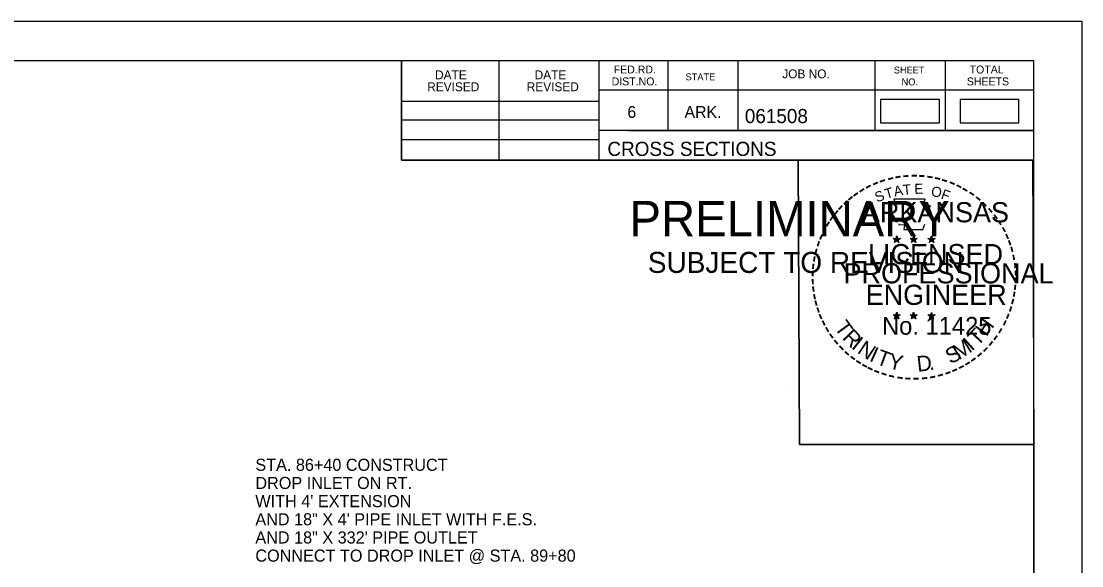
# Model space of a CAD drawing. Extents: x 1371057 to 1372761, y 380005 to 390517.
# Drawn here: x 1371285.4 to 1371390.5, y 388271.3 to 388325.3 of the extents above; entities that cross this region are included whole.
import ezdxf

# ---------------------------------------------------------------- set-up
doc = ezdxf.new("R2010")
doc.units = 0
for name, color, linetype in [('R_Border', 7, 'Continuous'), ('R_Border PE', 7, 'Continuous'), ('R_Border Prem', 7, 'Continuous'), ('R_Dimension', 7, 'Continuous'), ('R_No Plot', 7, 'Continuous'), ('R_Water Annot', 7, 'Continuous')]:
    doc.layers.add(name, color=color, linetype=linetype)

msp = doc.modelspace()

# ---------------------------------------------------------------- linework, layer by layer
at = {"layer": 'R_Border'}
for p, q in [((1371069.53, 388321.36), (1371385.71, 388321.36)), ((1371323.07, 388311.48), (1371323.07, 388321.36)), ((1371332.75, 388311.48), (1371332.75, 388321.36)), ((1371342.61, 388321.36), (1371342.61, 388311.48)), ((1371349.45, 388321.36), (1371349.45, 388314.42)), ((1371356.39, 388321.36), (1371356.39, 388314.42)), ((1371369.97, 388321.36), (1371369.97, 388314.42)), ((1371376.91, 388321.36), (1371376.91, 388314.42)), ((1371385.71, 388115.9), (1371385.71, 388321.36)), ((1371385.71, 388318.42), (1371342.61, 388318.42)), ((1371385.71, 388318.44), (1371385.71, 388318.44)), ((1371323.07, 388317.34), (1371342.61, 388317.34)), ((1371323.07, 388315.48), (1371342.61, 388315.48)), ((1371385.71, 388314.42), (1371342.61, 388314.42)), ((1371345.57, 388314.42), (1371385.71, 388314.42)), ((1371323.07, 388313.54), (1371342.61, 388313.54)), ((1371385.71, 388311.48), (1371323.07, 388311.48))]:
    msp.add_line(p, q, dxfattribs=at)
at = {"layer": 'R_Border PE'}
for p, q in [((1371371.79, 388303.74), (1371372.14, 388303.63)), ((1371371.79, 388303.74), (1371372.04, 388303.69)), ((1371371.79, 388303.74), (1371372.03, 388303.62)), ((1371371.92, 388303.33), (1371372.14, 388303.63)), ((1371372.14, 388303.99), (1371372.1, 388303.74)), ((1371372.14, 388303.63), (1371372.14, 388303.99)), ((1371372.14, 388303.99), (1371372.19, 388303.74)), ((1371372.49, 388303.74), (1371372.14, 388303.63)), ((1371372.35, 388303.33), (1371372.14, 388303.63)), ((1371372.49, 388303.74), (1371372.2, 388303.69)), ((1371372.35, 388303.33), (1371372.22, 388303.62)), ((1371372.49, 388303.74), (1371372.28, 388303.64)), ((1371373.46, 388303.74), (1371373.81, 388303.63)), ((1371373.46, 388303.74), (1371373.71, 388303.69)), ((1371373.46, 388303.74), (1371373.7, 388303.62)), ((1371373.59, 388303.33), (1371373.81, 388303.63)), ((1371373.81, 388303.99), (1371373.77, 388303.74)), ((1371373.81, 388303.63), (1371373.81, 388303.99)), ((1371373.81, 388303.99), (1371373.86, 388303.74)), ((1371374.16, 388303.74), (1371373.81, 388303.63)), ((1371374.02, 388303.33), (1371373.81, 388303.63)), ((1371374.16, 388303.74), (1371373.87, 388303.69)), ((1371374.02, 388303.33), (1371373.89, 388303.62)), ((1371374.16, 388303.74), (1371373.95, 388303.64)), ((1371375.22, 388303.73), (1371375.57, 388303.62)), ((1371375.22, 388303.73), (1371375.48, 388303.68)), ((1371375.22, 388303.73), (1371375.46, 388303.6)), ((1371375.36, 388303.32), (1371375.57, 388303.62)), ((1371375.57, 388303.98), (1371375.53, 388303.73)), ((1371375.57, 388303.62), (1371375.57, 388303.98)), ((1371375.57, 388303.98), (1371375.62, 388303.73)), ((1371375.92, 388303.73), (1371375.57, 388303.62)), ((1371375.79, 388303.32), (1371375.57, 388303.62)), ((1371375.92, 388303.73), (1371375.63, 388303.68)), ((1371375.79, 388303.32), (1371375.65, 388303.61)), ((1371375.92, 388303.73), (1371375.72, 388303.62)), ((1371371.92, 388303.33), (1371372.05, 388303.57)), ((1371371.92, 388303.33), (1371372.14, 388303.55)), ((1371372.35, 388303.33), (1371372.14, 388303.54)), ((1371373.59, 388303.33), (1371373.72, 388303.57)), ((1371373.59, 388303.33), (1371373.81, 388303.55)), ((1371374.02, 388303.33), (1371373.81, 388303.54)), ((1371375.36, 388303.32), (1371375.48, 388303.56)), ((1371375.36, 388303.32), (1371375.57, 388303.54)), ((1371375.79, 388303.32), (1371375.57, 388303.53)), ((1371372.14, 388296.42), (1371372.09, 388296.17)), ((1371372.14, 388296.05), (1371372.14, 388296.42)), ((1371372.14, 388296.42), (1371372.18, 388296.17)), ((1371373.8, 388296.42), (1371373.76, 388296.17)), ((1371373.8, 388296.05), (1371373.8, 388296.42)), ((1371373.8, 388296.42), (1371373.85, 388296.17)), ((1371375.57, 388296.41), (1371375.53, 388296.16)), ((1371375.57, 388296.04), (1371375.57, 388296.41)), ((1371375.57, 388296.41), (1371375.62, 388296.16)), ((1371371.79, 388296.17), (1371372.14, 388296.05)), ((1371371.79, 388296.17), (1371372.04, 388296.12)), ((1371371.79, 388296.17), (1371372.02, 388296.04)), ((1371371.92, 388295.76), (1371372.14, 388296.05)), ((1371371.92, 388295.76), (1371372.05, 388296)), ((1371371.92, 388295.76), (1371372.13, 388295.97)), ((1371372.35, 388295.76), (1371372.13, 388295.97)), ((1371372.48, 388296.17), (1371372.14, 388296.05)), ((1371372.35, 388295.76), (1371372.14, 388296.05)), ((1371372.48, 388296.17), (1371372.2, 388296.12)), ((1371372.35, 388295.76), (1371372.21, 388296.05)), ((1371372.48, 388296.17), (1371372.28, 388296.06)), ((1371373.46, 388296.17), (1371373.8, 388296.05)), ((1371373.46, 388296.17), (1371373.71, 388296.12)), ((1371373.46, 388296.17), (1371373.69, 388296.04)), ((1371373.59, 388295.76), (1371373.8, 388296.05)), ((1371373.59, 388295.76), (1371373.71, 388296)), ((1371373.59, 388295.76), (1371373.8, 388295.97)), ((1371374.15, 388296.17), (1371373.8, 388296.05)), ((1371374.02, 388295.76), (1371373.8, 388296.05)), ((1371374.02, 388295.76), (1371373.8, 388295.97)), ((1371374.15, 388296.17), (1371373.87, 388296.12)), ((1371374.02, 388295.76), (1371373.88, 388296.05)), ((1371374.15, 388296.17), (1371373.95, 388296.06)), ((1371375.22, 388296.16), (1371375.57, 388296.04)), ((1371375.22, 388296.16), (1371375.48, 388296.11)), ((1371375.22, 388296.16), (1371375.46, 388296.03)), ((1371375.36, 388295.75), (1371375.57, 388296.04)), ((1371375.36, 388295.75), (1371375.48, 388295.99)), ((1371375.36, 388295.75), (1371375.57, 388295.96)), ((1371375.92, 388296.16), (1371375.57, 388296.04)), ((1371375.78, 388295.75), (1371375.57, 388296.04)), ((1371375.78, 388295.75), (1371375.57, 388295.96)), ((1371375.92, 388296.16), (1371375.63, 388296.11)), ((1371375.78, 388295.75), (1371375.65, 388296.04)), ((1371375.92, 388296.16), (1371375.71, 388296.05))]:
    msp.add_line(p, q, dxfattribs=at)
for points in [[(1371371.83, 388307.62), (1371372.1, 388306.79)], [(1371375.34, 388306.69), (1371375.48, 388306.98), (1371374.8, 388306.95), (1371374.95, 388307.62), (1371371.83, 388307.62)], [(1371372.32, 388305.19), (1371372.32, 388305.11), (1371372.89, 388305.09), (1371372.83, 388304.61), (1371374.7, 388304.61), (1371374.9, 388305.15)], [(1371372.14, 388303.99), (1371372.35, 388303.33), (1371371.79, 388303.74), (1371372.49, 388303.74), (1371371.92, 388303.33), (1371372.14, 388303.99)], [(1371373.81, 388303.99), (1371374.02, 388303.33), (1371373.46, 388303.74), (1371374.16, 388303.74), (1371373.59, 388303.33), (1371373.81, 388303.99)], [(1371375.57, 388303.98), (1371375.79, 388303.32), (1371375.22, 388303.73), (1371375.92, 388303.73), (1371375.36, 388303.32), (1371375.57, 388303.98)], [(1371372.14, 388296.42), (1371372.35, 388295.76), (1371371.79, 388296.17), (1371372.48, 388296.17), (1371371.92, 388295.76), (1371372.14, 388296.42)], [(1371373.8, 388296.42), (1371374.02, 388295.76), (1371373.46, 388296.17), (1371374.15, 388296.17), (1371373.59, 388295.76), (1371373.8, 388296.42)], [(1371375.57, 388296.41), (1371375.78, 388295.75), (1371375.22, 388296.16), (1371375.92, 388296.16), (1371375.36, 388295.75), (1371375.57, 388296.41)]]:
    msp.add_lwpolyline(points, dxfattribs=at)
for centre, radius in [((1371372.14, 388303.63), 0.172), ((1371372.14, 388303.63), 0.145), ((1371372.14, 388303.63), 0.116), ((1371372.14, 388303.63), 0.0991), ((1371372.14, 388303.63), 0.0747), ((1371372.14, 388303.63), 0.0495), ((1371372.14, 388303.63), 0.0296), ((1371373.81, 388303.63), 0.172), ((1371373.81, 388303.63), 0.145), ((1371373.81, 388303.63), 0.116), ((1371373.81, 388303.63), 0.0991), ((1371373.81, 388303.63), 0.0747), ((1371373.81, 388303.63), 0.0495), ((1371373.81, 388303.63), 0.0296), ((1371375.57, 388303.61), 0.172), ((1371375.57, 388303.61), 0.145), ((1371375.57, 388303.61), 0.116), ((1371375.57, 388303.61), 0.0991), ((1371375.57, 388303.61), 0.0747), ((1371375.57, 388303.61), 0.0495), ((1371375.57, 388303.61), 0.0296), ((1371372.13, 388296.05), 0.172), ((1371373.8, 388296.05), 0.172), ((1371372.13, 388296.05), 0.145), ((1371372.13, 388296.05), 0.116), ((1371372.13, 388296.05), 0.0991), ((1371372.13, 388296.05), 0.0747), ((1371372.13, 388296.05), 0.0495), ((1371372.13, 388296.05), 0.0296), ((1371373.8, 388296.05), 0.145), ((1371373.8, 388296.05), 0.116), ((1371373.8, 388296.05), 0.0991), ((1371373.8, 388296.05), 0.0747), ((1371373.8, 388296.05), 0.0495), ((1371373.8, 388296.05), 0.0296), ((1371375.57, 388296.04), 0.172), ((1371375.57, 388296.04), 0.145), ((1371375.57, 388296.04), 0.116), ((1371375.57, 388296.04), 0.0991), ((1371375.57, 388296.04), 0.0747), ((1371375.57, 388296.04), 0.0495), ((1371375.57, 388296.04), 0.0296)]:
    msp.add_circle(centre, radius, dxfattribs=at)
at = {"layer": 'R_Dimension'}
for points in [[(1371370.53, 388315.18), (1371376.36, 388315.18), (1371376.36, 388317.49), (1371370.53, 388317.49)], [(1371378.4, 388315.18), (1371384.23, 388315.18), (1371384.23, 388317.49), (1371378.4, 388317.49)]]:
    msp.add_lwpolyline(points, close=True, dxfattribs=at)
at = {"layer": 'R_No Plot'}
for p, q in [((1371057.12, 388325.26), (1371390.46, 388325.26)), ((1371361.74, 388289.03), (1371361.74, 388289.03))]:
    msp.add_line(p, q, dxfattribs=at)
for points in [[(1371057.12, 388325.26), (1371390.46, 388325.26), (1371390.46, 388111.92), (1371057.12, 388111.92)], [(1371303.45, 388321.36), (1371323.07, 388321.36), (1371323.07, 388311.48), (1371339.18, 388311.48), (1371362.38, 388311.48), (1371362.5, 388283.33), (1371385.71, 388283.33), (1371385.71, 388115.9), (1371069.53, 388115.9), (1371069.53, 388321.36)], [(1371362.38, 388311.48), (1371385.59, 388311.48), (1371385.71, 388283.33), (1371362.5, 388283.33)]]:
    msp.add_lwpolyline(points, close=True, dxfattribs=at)

# ---------------------------------------------------------------- texts
at = {"layer": 'R_Border'}
for s, height, p in [('FED.RD.', 0.782, (1371344.09, 388320.08)), ('JOB NO.', 0.879, (1371360.79, 388319.6)), ('SHEET', 0.684, (1371371.83, 388320.08)), ('TOTAL', 0.782, (1371379.35, 388320.08)), ('DATE', 0.879, (1371326.4, 388319.5)), ('DATE', 0.879, (1371336.26, 388319.5)), ('DIST.NO.', 0.782, (1371343.89, 388318.9)), ('STATE', 0.684, (1371351.21, 388319.4)), ('NO.', 0.684, (1371372.61, 388318.9)), ('SHEETS', 0.782, (1371379.07, 388318.9)), ('REVISED', 0.879, (1371325.62, 388318.32)), ('REVISED', 0.879, (1371335.48, 388318.32)), ('6', 1.17, (1371345.45, 388315.68)), ('ARK.', 1.172, (1371351.11, 388315.68)), ('061508', 1.4, (1371357.08, 388315.16)), ('CROSS SECTIONS', 1.4, (1371343.47, 388311.91))]:
    msp.add_text(s, height=height, rotation=360, dxfattribs=at).set_placement(p)
at = {"layer": 'R_Border PE'}
for s, height, rotation, p in [('-', 1.6, 10.2193, (1371372.01, 388309.15)), ('-', 1.6, 5.8968, (1371372.74, 388309.26)), ('-', 1.6, 0.1862, (1371373.51, 388309.33)), ('-', 1.6, 357.743, (1371374.23, 388309.32)), ('-', 1.6, 352.1617, (1371374.98, 388309.26)), ('-', 1.6, 28.7918, (1371369.31, 388308.16)), ('-', 1.6, 24.3072, (1371369.95, 388308.47)), ('-', 1.6, 19.1761, (1371370.58, 388308.74)), ('-', 1.6, 13.6301, (1371371.33, 388308.98)), ('A', 1, 11.2132, (1371371.93, 388307.88)), ('T', 1, 6.0228, (1371372.78, 388308.04)), ('E', 1, 0.8323, (1371373.88, 388308.15)), ('O', 1, 350.4515, (1371375.48, 388307.94)), ('-', 1.6, 347.2049, (1371375.69, 388309.15)), ('-', 1.6, 342.3362, (1371376.33, 388308.99)), ('-', 1.6, 337.8551, (1371377.06, 388308.77)), ('-', 1.6, 334.1211, (1371377.7, 388308.5)), ('-', 1.6, 38.9507, (1371367.66, 388307.01)), ('-', 1.6, 36.2317, (1371368.14, 388307.39)), ('-', 1.6, 34.0636, (1371368.72, 388307.79)), ('S', 1, 21.594, (1371370.19, 388307.29)), ('T', 1, 16.4036, (1371371.1, 388307.63)), ('F', 1, 340.0707, (1371376.44, 388307.71)), ('-', 1.6, 329.6409, (1371378.27, 388308.21)), ('-', 1.6, 325.8627, (1371378.92, 388307.85)), ('-', 1.6, 320.5297, (1371379.53, 388307.43)), ('-', 1.6, 48.423, (1371366.78, 388306.12)), ('-', 1.6, 42.9622, (1371367.23, 388306.6)), ('ARKANSAS', 2, 360, (1371368.68, 388305.33)), ('-', 1.6, 315.5786, (1371380.13, 388306.94)), ('-', 1.6, 309.8797, (1371380.7, 388306.39)), ('-', 1.6, 54.2325, (1371365.96, 388305.07)), ('-', 1.6, 50.6142, (1371366.38, 388305.63)), ('-', 1.6, 306.6522, (1371381.22, 388305.79)), ('-', 1.6, 62.8713, (1371365.33, 388303.93)), ('-', 1.6, 58.0706, (1371365.64, 388304.54)), ('-', 1.4, 303.6753, (1371381.71, 388305.22)), ('-', 1.6, 299.6684, (1371382.03, 388304.61)), ('-', 1.6, 67.7743, (1371365.07, 388303.31)), ('DWB', 0.01, 360, (1371372.13, 388303.62)), ('DWB', 0.01, 360, (1371373.8, 388303.62)), ('DWB', 0.01, 360, (1371375.56, 388303.61)), ('-', 1.6, 294.6628, (1371382.35, 388304)), ('-', 1.6, 290.5728, (1371382.61, 388303.42)), ('-', 1.6, 75.461, (1371364.65, 388301.97)), ('-', 1.6, 72.3945, (1371364.85, 388302.68)), ('LICENSED', 2, 360, (1371369.28, 388301.18)), ('-', 1.6, 285.1233, (1371382.84, 388302.84)), ('-', 1.6, 81.2013, (1371364.52, 388301.26)), ('-', 1.6, 280.5493, (1371383.04, 388302.1)), ('-', 1.6, 89.0622, (1371364.42, 388299.87)), ('-', 1.6, 85.1863, (1371364.44, 388300.57)), ('PROFESSIONAL', 2, 360, (1371366.86, 388299.28)), ('-', 1.6, 276.5962, (1371383.2, 388301.33)), ('-', 1.6, 274.3301, (1371383.26, 388300.61)), ('-', 1.6, 94.1959, (1371364.45, 388299.14)), ('-', 1.6, 269.9407, (1371383.3, 388299.98)), ('-', 1.6, 98.9479, (1371364.53, 388298.47)), ('ENGINEER', 2, 360, (1371369.05, 388297.15)), ('-', 1.6, 260.9953, (1371383.21, 388298.66)), ('-', 1.6, 263.5172, (1371383.28, 388299.31)), ('-', 1.6, 101.7149, (1371364.66, 388297.74)), ('-', 1.6, 105.4578, (1371364.82, 388297.15)), ('-', 1.6, 255.7626, (1371383.1, 388297.98)), ('-', 1.6, 109.0874, (1371365.04, 388296.51)), ('-', 1.6, 114.0643, (1371365.29, 388295.92)), ('-', 1.6, 247.8887, (1371382.69, 388296.59)), ('-', 1.6, 252.8681, (1371382.92, 388297.26)), ('-', 1.6, 115.7289, (1371365.6, 388295.3)), ('T', 1.54, 306.0406, (1371365.9, 388294.89)), ('No. 11425', 1.757, 360, (1371370.67, 388294.2)), ('DWB', 0.01, 360, (1371372.12, 388296.05)), ('DWB', 0.01, 360, (1371373.79, 388296.05)), ('DWB', 0.01, 360, (1371375.56, 388296.04)), ('H', 1.54, 54.6088, (1371381.02, 388293.93)), ('-', 1.6, 244.6197, (1371382.43, 388295.96)), ('-', 1.6, 120.4471, (1371365.95, 388294.71)), ('-', 1.6, 125.8934, (1371366.36, 388294.15)), ('R', 1.54, 314.005, (1371366.66, 388293.84)), ('T', 1.54, 46.6444, (1371380.13, 388292.99)), ('-', 1.6, 233.8452, (1371381.63, 388294.55)), ('-', 1.6, 239.0712, (1371382.04, 388295.21)), ('-', 1.6, 130.7181, (1371366.82, 388293.6)), ('-', 1.6, 134.2238, (1371367.34, 388293.06)), ('I', 1.54, 321.9694, (1371367.56, 388292.91)), ('N', 1.54, 326.5002, (1371368.13, 388292.44)), ('S', 1.54, 26.9312, (1371377.44, 388291.25)), ('M', 1.54, 32.6563, (1371378.28, 388291.66)), ('I', 1.54, 42.1136, (1371379.56, 388292.51)), ('-', 1.6, 231.2538, (1371381.2, 388293.99)), ('-', 1.6, 138.9338, (1371367.86, 388292.59)), ('-', 1.6, 144.6463, (1371368.42, 388292.19)), ('I', 1.54, 335.3603, (1371369.33, 388291.65)), ('T', 1.54, 339.8912, (1371369.99, 388291.33)), ('Y', 1.54, 347.8556, (1371371.21, 388290.88)), ('D', 1.54, 6.3969, (1371374.2, 388290.52)), ('-', 1.6, 221.0851, (1371380.2, 388292.91)), ('-', 1.6, 225.7653, (1371380.73, 388293.42)), ('-', 1.6, 148.0898, (1371368.98, 388291.82)), ('-', 1.6, 151.5704, (1371369.56, 388291.49)), ('-', 1.6, 154.6002, (1371370.08, 388291.24)), ('.', 1.54, 13.7642, (1371375.39, 388290.65)), ('-', 1.6, 207.3568, (1371378.56, 388291.71)), ('-', 1.6, 212.2491, (1371379.12, 388292.06)), ('-', 1.6, 215.7363, (1371379.65, 388292.44)), ('-', 1.6, 158.5612, (1371370.7, 388290.99)), ('-', 1.6, 162.7983, (1371371.39, 388290.78)), ('-', 1.6, 167.5555, (1371372.1, 388290.61)), ('-', 1.6, 173.1155, (1371372.88, 388290.5)), ('-', 1.6, 176.5183, (1371373.62, 388290.45)), ('-', 1.6, 181.5918, (1371374.37, 388290.47)), ('-', 1.6, 185.8167, (1371375.18, 388290.54)), ('-', 1.6, 191.2858, (1371375.91, 388290.68)), ('-', 1.6, 195.4743, (1371376.64, 388290.88)), ('-', 1.6, 200.7184, (1371377.32, 388291.12)), ('-', 1.6, 204.2516, (1371377.94, 388291.39))]:
    msp.add_text(s, height=height, rotation=rotation, dxfattribs=at).set_placement(p)
at = {"layer": 'R_Border Prem'}
for s, height, p in [('PRELIMINARY', 3.5, (1371345.66, 388303.95)), ('DWB', 0.01, (1371346.4, 388305.8)), ('SUBJECT TO REVISION', 2.0751, (1371347.47, 388300.32))]:
    msp.add_text(s, height=height, rotation=360, dxfattribs=at).set_placement(p)
at = {"layer": 'R_Water Annot'}
for s, p in [('STA. 86+40 CONSTRUCT', (1371308.6, 388280.71)), ('DROP INLET ON RT.', (1371308.6, 388278.91)), ("WITH 4' EXTENSION", (1371308.6, 388277.11)), ('AND 18" X 4\' PIPE INLET WITH F.E.S.', (1371308.6, 388275.31)), ('AND 18" X 332\' PIPE OUTLET', (1371308.6, 388273.51)), ('CONNECT TO DROP INLET @ STA. 89+80', (1371308.6, 388271.71))]:
    msp.add_text(s, height=1.2, dxfattribs=at).set_placement(p)

doc.saveas('drawing.dxf')
